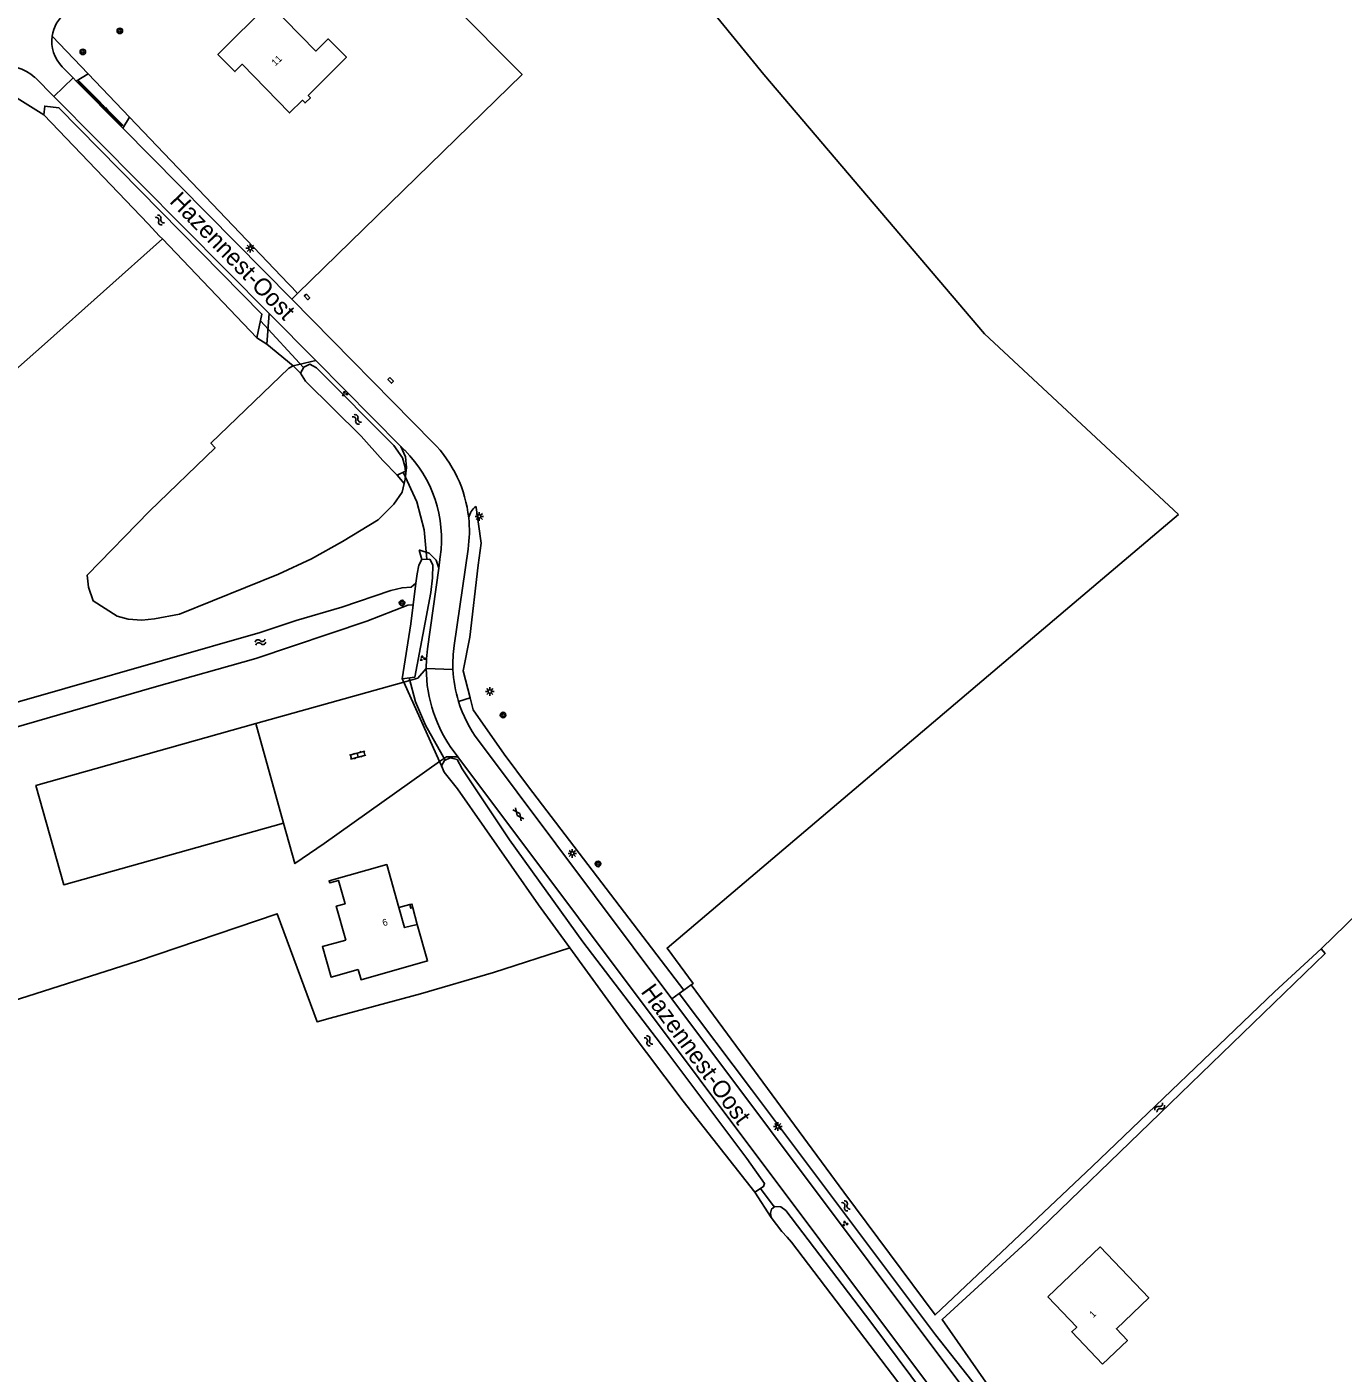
# Model space of a CAD drawing. Extents: x 136000 to 138005, y 398500 to 400500.
# Drawn here: x 136222.6 to 136413.9, y 399636.3 to 399831.9 of the extents above; entities that cross this region are included whole.
import ezdxf

# ---------------------------------------------------------------- set-up
doc = ezdxf.new("R2010")
doc.units = 0
for name, color, linetype in [('gg-afsc-draadraster', 7, 'Continuous'), ('gg-anno-huisnummerreeks BGT', 7, 'Continuous'), ('gg-anno-openbare ruimte label', 7, 'Continuous'), ('gg-bbg-bijgebouw', 7, 'Continuous'), ('gg-bbg-gedigitaliseerde bebouwing', 7, 'Continuous'), ('gg-bbg-hoofdgebouw', 7, 'Continuous'), ('gg-bbg-onder overbouw', 7, 'Continuous'), ('gg-bbg-pand overbouw', 7, 'Continuous'), ('gg-bbg-pilaar onder overbouw', 7, 'Continuous'), ('gg-bbg-pilaar pand', 7, 'Continuous'), ('gg-knt-bronhoudergrens', 7, 'Continuous'), ('gg-knt-verharding', 7, 'Continuous'), ('gg-kntw-bovenkant insteek waterloop', 7, 'Continuous'), ('gg-kwrk-duiker nz buis', 7, 'Continuous'), ('gt-grn-afwateringsgoot', 7, 'Continuous'), ('gt-grn-groengrens', 7, 'Continuous'), ('gt-grn-vlakafsluiter', 7, 'Continuous'), ('gt-grn-weggrens', 7, 'Continuous'), ('gt-symb-afwateringsgoot', 7, 'Continuous'), ('gt-symb-boom', 7, 'Continuous'), ('gt-symb-gesloten verharding', 7, 'Continuous'), ('gt-symb-groenvak', 7, 'Continuous'), ('gt-symb-klinker verharding', 7, 'Continuous'), ('gt-symb-kolk center center', 7, 'Continuous'), ('gt-symb-lichtmast', 7, 'Continuous'), ('gt-symb-watersymbool', 7, 'Continuous')]:
    doc.layers.add(name, color=color, linetype=linetype)

# ---------------------------------------------------------------- blocks, each defined once
blk = doc.blocks.new('gt0-GRVAK')
at = {"layer": 'gt-symb-groenvak'}
for p, q in [((-0.11, 0.19), (-0.23, 0.24)), ((-0.18, 0.15), (0.09, 0.15)), ((-0.09, 0.21), (-0.16, 0.32)), ((-0.05, 0.21), (-0.05, 0.39)), ((0, 0.21), (0.06, 0.32)), ((0.01, 0.19), (0.13, 0.24)), ((0.26, -0.05), (0.2, 0.06)), ((0.3, -0.05), (0.3, 0.13)), ((0.35, -0.05), (0.41, 0.06)), ((-0.24, -0.23), (-0.36, -0.18)), ((-0.32, -0.26), (-0.05, -0.26)), ((-0.23, -0.21), (-0.29, -0.1)), ((-0.18, -0.2), (-0.18, -0.02)), ((-0.14, -0.21), (-0.07, -0.1)), ((-0.12, -0.23), (0, -0.18)), ((0.24, -0.07), (0.12, -0.02)), ((0.17, -0.11), (0.44, -0.11)), ((0.37, -0.07), (0.49, -0.02))]:
    blk.add_line(p, q, dxfattribs=at)
blk = doc.blocks.new('gt0-WA')
at = {"layer": 'gt-symb-watersymbool'}
for centre, start, end in [((-0.32, 0.02), 28.0725, 151.9275), ((0.43, 0.42), 208.0725, 331.9275), ((-0.32, -0.43), 28.0725, 151.9275), ((0.43, -0.03), 208.0725, 331.9275)]:
    blk.add_arc(centre, 0.425, start, end, dxfattribs=at)
blk = doc.blocks.new('gt0-LMAST')
at = {"layer": 'gt-symb-lichtmast'}
for p, q in [((-0.18, 0.17), (-0.45, 0.44)), ((-0.01, 0.25), (-0.01, 0.62)), ((0.17, 0.17), (0.44, 0.44)), ((-0.26, 0), (-0.63, 0)), ((-0.18, -0.18), (-0.45, -0.45)), ((-0.01, -0.25), (-0.01, -0.63)), ((0.44, -0.45), (0.17, -0.18)), ((0.24, 0), (0.62, 0))]:
    blk.add_line(p, q, dxfattribs=at)
blk.add_circle((-0.01, 0), 0.25, dxfattribs=at)
blk = doc.blocks.new('gt0-BOOM')
at = {"layer": 'gt-symb-boom'}
for radius in [0.4, 0.2]:
    blk.add_circle((0, 0), radius, dxfattribs=at)
blk = doc.blocks.new('gt0-GESVH1')
at = {"layer": 'gt-symb-gesloten verharding'}
for p, q in [((-0.99, -0.26), (0.01, 0.24)), ((0.01, -0.26), (-0.99, 0.24)), ((0.01, 0.24), (1.01, -0.26)), ((1.01, 0.24), (0.01, -0.26))]:
    blk.add_line(p, q, dxfattribs=at)
blk = doc.blocks.new('gt0-KOLKCC')
at = {"layer": 'gt-symb-kolk center center'}
blk.add_lwpolyline([(-0.38, 0.2), (0.37, 0.2), (0.37, -0.2), (-0.38, -0.2)], close=True, dxfattribs=at)
blk = doc.blocks.new('gt0-AFWGT_1')
at = {"layer": 'gt-symb-afwateringsgoot'}
for p, q in [((-1.08, 0), (-0.73, 0)), ((-0.23, 0), (0.22, 0)), ((0.72, 0), (1.07, 0))]:
    blk.add_line(p, q, dxfattribs=at)
for points in [[(-0.73, 0.08), (-0.23, 0.08), (-0.23, -0.08), (-0.73, -0.08)], [(0.22, 0.08), (0.72, 0.08), (0.72, -0.08), (0.22, -0.08)]]:
    blk.add_lwpolyline(points, close=True, dxfattribs=at)
blk = doc.blocks.new('gt0-KL1')
at = {"layer": 'gt-symb-klinker verharding'}
for p, q in [((-1.15, 0.3), (1.15, 0.3)), ((-1, -0.3), (-1, 0.3)), ((-0.5, 0.3), (-0.5, 0.45)), ((0, -0.3), (0, 0.3)), ((0.5, 0.3), (0.5, 0.45)), ((1, -0.3), (1, 0.3)), ((-1.15, -0.3), (1.15, -0.3)), ((-0.5, -0.45), (-0.5, -0.3)), ((0.5, -0.45), (0.5, -0.3))]:
    blk.add_line(p, q, dxfattribs=at)

msp = doc.modelspace()

# ---------------------------------------------------------------- linework, layer by layer
at = {"layer": 'gg-afsc-draadraster'}
msp.add_lwpolyline([(136231.42, 399752.24), (136231.58, 399750.47), (136232.28, 399748.48), (136235.76, 399746.29), (136237.35, 399745.82), (136239.35, 399745.7), (136241.18, 399745.86), (136244.84, 399746.56), (136259.22, 399752.35), (136264.01, 399754.62), (136268.52, 399757.1), (136273.69, 399760.29), (136275.96, 399762.53), (136277.18, 399764.31)], dxfattribs=at)
at = {"layer": 'gg-bbg-bijgebouw'}
msp.add_line((136259.95, 399716.2), (136255.91, 399730.65), dxfattribs=at)
msp.add_lwpolyline([(136255.91, 399730.65), (136223.95, 399721.68), (136227.99, 399707.23), (136259.95, 399716.2)], dxfattribs=at)
at = {"layer": 'gg-bbg-gedigitaliseerde bebouwing'}
for points in [[(136270.77, 399694.92), (136266.86, 399693.81), (136265.6, 399698.24), (136269, 399699.2)], [(136371.05, 399647.36), (136378.66, 399654.59), (136385.7, 399647.18), (136380.99, 399642.7), (136382.61, 399641), (136378.98, 399637.55)]]:
    msp.add_lwpolyline(points, dxfattribs=at)
at = {"layer": 'gg-bbg-hoofdgebouw'}
for points in [[(136257.83, 399835.33), (136250.4, 399827.89), (136252.88, 399825.42), (136253.94, 399826.47), (136260.81, 399819.4), (136262.71, 399821.25), (136263.08, 399820.87), (136263.84, 399821.62), (136263.53, 399821.95), (136269.09, 399827.51), (136266.43, 399830.16), (136264.65, 399828.4), (136257.83, 399835.33)], [(136269, 399699.2), (136267.61, 399704.11), (136268.88, 399704.47), (136267.92, 399707.86), (136266.65, 399707.5), (136266.57, 399707.79), (136274.94, 399710.16), (136276.7, 399703.91)], [(136279.36, 399701.48), (136280.87, 399696.16), (136271.2, 399693.42), (136270.77, 399694.92)], [(136378.98, 399637.55), (136374.51, 399642.26), (136375.23, 399642.95), (136371.05, 399647.36)]]:
    msp.add_lwpolyline(points, dxfattribs=at)
at = {"layer": 'gg-bbg-onder overbouw'}
msp.add_lwpolyline([(136276.7, 399703.91), (136277.51, 399701), (136279.36, 399701.48)], dxfattribs=at)
at = {"layer": 'gg-bbg-pand overbouw'}
for p, q in [((136276.7, 399703.91), (136278.29, 399704.35)), ((136278.73, 399703.9), (136279.36, 399701.48))]:
    msp.add_line(p, q, dxfattribs=at)
at = {"layer": 'gg-bbg-pilaar onder overbouw'}
msp.add_lwpolyline([(136278.29, 399704.35), (136278.43, 399703.82), (136278.73, 399703.9)], dxfattribs=at)
at = {"layer": 'gg-bbg-pilaar pand'}
msp.add_lwpolyline([(136278.73, 399703.9), (136278.59, 399704.43), (136278.29, 399704.35)], dxfattribs=at)
at = {"layer": 'gg-knt-bronhoudergrens'}
msp.add_line((136225.09, 399819.11), (136220.44, 399822.06), dxfattribs=at)
for points in [[(136288.99, 399874.95), (136329.76, 399824.98), (136361.82, 399787.31), (136390, 399761.03)], [(136203.85, 399728.72), (136201.81, 399736.01), (136201.18, 399740.72), (136201.06, 399744.6), (136201.31, 399748.49), (136201.59, 399751.86), (136202.27, 399755.23), (136203.38, 399759.92), (136204.88, 399763.63), (136207.89, 399768.68), (136211.68, 399773.86), (136225.2, 399785.79), (136242.34, 399801.09)], [(136390, 399761.03), (136373.61, 399747.13), (136315.68, 399698.03), (136319.46, 399692.88), (136319.21, 399692.7)], [(136266.72, 399687.84), (136264.81, 399687.32), (136259.02, 399703.02), (136238.72, 399696.12), (136218.16, 399689.59), (136210.84, 399688.2), (136206.52, 399698.46), (136202.19, 399710.5), (136197.36, 399723.65)], [(136452.39, 399649.79), (136447.12, 399660.93), (136432.34, 399681.12), (136416.19, 399703.2), (136410.78, 399697.94)]]:
    msp.add_lwpolyline(points, dxfattribs=at)
at = {"layer": 'gg-knt-verharding'}
for p, q in [((136227.76, 399826.11), (136229.35, 399824.51)), ((136226.57, 399821.78), (136223.82, 399824.55)), ((136226.57, 399821.78), (136229.35, 399824.51)), ((136229.35, 399824.51), (136229.81, 399824.04)), ((136229.35, 399824.51), (136229.35, 399824.51)), ((136229.81, 399824.04), (136231.52, 399825.11)), ((136229.81, 399824.04), (136236.58, 399817.18)), ((136231.52, 399825.11), (136237.56, 399818.79)), ((136226.61, 399821.74), (136226.57, 399821.78)), ((136257.83, 399790.27), (136226.61, 399821.74)), ((136236.58, 399817.18), (136237.56, 399818.79)), ((136236.58, 399817.18), (136261.14, 399792.32)), ((136261.14, 399792.32), (136261.99, 399793.16)), ((136261.14, 399792.32), (136281.66, 399771.53)), ((136257.49, 399785.81), (136257.83, 399790.27)), ((136264.64, 399783.41), (136257.83, 399790.27)), ((136264.64, 399783.41), (136261.32, 399782.67)), ((136277.01, 399770.94), (136264.64, 399783.41)), ((136277.58, 399770.37), (136277.01, 399770.94)), ((136286.76, 399756.02), (136284.74, 399742.03)), ((136282.49, 399753.24), (136282.73, 399754.92)), ((136255.91, 399730.65), (136277.41, 399736.68)), ((136288.26, 399728.2), (136316.4, 399690.65)), ((136284.74, 399726.53), (136285.27, 399725.82)), ((136285.27, 399725.82), (136355.42, 399632.21)), ((136316.4, 399690.65), (136359.41, 399633.25))]:
    msp.add_line(p, q, dxfattribs=at)
for points in [[(136261.32, 399782.67), (136260.73, 399782.32), (136249.39, 399771.4), (136249.98, 399770.72), (136240.48, 399761.53)], [(136277.72, 399767.03), (136277.82, 399767.89), (136277.67, 399769.41), (136277.01, 399770.94)], [(136277.47, 399765.56), (136277.62, 399766.18), (136277.72, 399767.03)], [(136282.49, 399753.24), (136280.87, 399741.5), (136280.72, 399740.08), (136280.68, 399738.65)], [(136277.41, 399736.68), (136279.45, 399737.25), (136280.68, 399738.65)], [(136282.63, 399725.14), (136265.85, 399713.25), (136261.6, 399710.3), (136259.95, 399716.2)], [(136285.27, 399725.82), (136283.61, 399725.83), (136282.63, 399725.14)]]:
    msp.add_lwpolyline(points, dxfattribs=at)
for centre, radius, start, end in [((136231.5, 399829.8), 5.25, 128.0633, 171.6269), ((136231.5, 399829.8), 5.25, 171.6383, 224.6442), ((136219.82, 399820.37), 5.78, 46.303, 106.4255), ((136268.6, 399758.64), 18.35, 6.0053, 44.6161), ((136264.51, 399757.43), 18.39, 352.1343, 44.7245), ((136289.65, 399759.98), 2.86, 128.1728, 168.1946), ((136268.47, 399758.65), 18.48, 351.8309, 5.9482), ((136303.12, 399739.37), 18.57, 171.771, 182.607), ((136301, 399738.72), 20.32, 180.1954, 216.8531), ((136303.14, 399739.36), 18.59, 182.5695, 197.2139), ((136303.16, 399739.37), 18.62, 197.2119, 216.8466)]:
    msp.add_arc(centre, radius, start, end, dxfattribs=at)
at = {"layer": 'gg-kntw-bovenkant insteek waterloop'}
for p, q in [((136240.25, 399803.27), (136225.09, 399819.11)), ((136241.93, 399801.52), (136240.25, 399803.27)), ((136242.34, 399801.09), (136241.93, 399801.52)), ((136256.07, 399786.74), (136242.34, 399801.09)), ((136319.21, 399692.7), (136318.12, 399691.91)), ((136318.12, 399691.91), (136317.44, 399691.42))]:
    msp.add_line(p, q, dxfattribs=at)
for points in [[(136256.07, 399786.74), (136256.8, 399790.17), (136227.29, 399820.17), (136225.23, 399820.4), (136225.09, 399819.11)], [(136276.46, 399766.75), (136277.67, 399767.35), (136277.57, 399768.09), (136277.23, 399769.27), (136275.96, 399771.08), (136264.75, 399782.37), (136263.77, 399782.91), (136262.88, 399782.47), (136262.39, 399781.59)], [(136262.39, 399781.59), (136263.13, 399780.41), (136271.21, 399772.41), (136274.39, 399768.88), (136276.46, 399766.75)], [(136277.2, 399737.16), (136279.03, 399737.42), (136281.33, 399749.7), (136281.58, 399751.86), (136281.63, 399753.72), (136281.19, 399754.55), (136280.06, 399754.51)], [(136280.06, 399754.51), (136279.62, 399753.67), (136279.37, 399752.4), (136279.17, 399751.08)], [(136279.17, 399751.08), (136278.49, 399750.49), (136277.16, 399750.39), (136275.54, 399750), (136268.43, 399747.56), (136261.76, 399745.66), (136256.52, 399743.9), (136213.9, 399731.69), (136204.35, 399728.87), (136203.85, 399728.72)], [(136198.29, 399723.89), (136208.48, 399726.52), (136241.12, 399735.97), (136255.92, 399740.12), (136272.06, 399745.55), (136277.99, 399747.89), (136278.78, 399747.94)], [(136278.78, 399747.94), (136278.43, 399745.15), (136277.2, 399737.16)], [(136328.45, 399662.57), (136329.71, 399663.37), (136329.86, 399663.81), (136327.27, 399667.44), (136315.52, 399683.14), (136303.43, 399698.94), (136292.76, 399713.76), (136285.91, 399724.06), (136285.17, 399725.43), (136284.14, 399725.68), (136283.36, 399725.29), (136282.92, 399724.5)], [(136282.92, 399724.5), (136283.31, 399723.62), (136285.22, 399721.17), (136297.01, 399704.34), (136301.57, 399698.05)], [(136301.57, 399698.05), (136310.03, 399686.38), (136318.01, 399675.79), (136328.45, 399662.57)], [(136410.78, 399697.94), (136403.96, 399691.67), (136377.46, 399666.31), (136354.64, 399644.72), (136341.38, 399662.57), (136319.21, 399692.7)], [(136387.32, 399674), (136411.33, 399697.22), (136410.78, 399697.94)], [(136317.44, 399691.42), (136327.96, 399677.49), (136354.69, 399641.82), (136360.71, 399634.22)], [(136361.51, 399634.66), (136362.03, 399634.95), (136355.67, 399644.03), (136368.48, 399655.78), (136387.32, 399674)], [(136326.75, 399557.15), (136328.48, 399556.68), (136339.43, 399585.91), (136346.36, 399604.82), (136352.26, 399621.24), (136353.3, 399623.73), (136355.06, 399627.36), (136355.16, 399629.17), (136354.53, 399630.69), (136353.11, 399633.2), (136345.28, 399643.65), (136332.94, 399659.89), (136332.21, 399660.43), (136331.33, 399660.48), (136330.88, 399660.09), (136330.74, 399659.5), (136330.83, 399658.86)], [(136330.83, 399658.86), (136332.35, 399656.85), (136333.14, 399656.01), (136333.77, 399655.28), (136351.69, 399631.73), (136352.42, 399630.65), (136352.96, 399629.13), (136352.96, 399627.95), (136352.17, 399625.6), (136345.14, 399606.93), (136336.24, 399582.97), (136326.75, 399557.15)]]:
    msp.add_lwpolyline(points, dxfattribs=at)
at = {"layer": 'gg-kwrk-duiker nz buis'}
for p, q in [((136262.85, 399782.41), (136256.59, 399789.17)), ((136331.26, 399660.42), (136329.28, 399663.1))]:
    msp.add_line(p, q, dxfattribs=at)
for points in [[(136280.78, 399754.54), (136280.36, 399758.82), (136279.33, 399762.89), (136277.34, 399767.19)], [(136283.45, 399725.33), (136280.57, 399730.44), (136279.1, 399733.82), (136278.2, 399737.3)]]:
    msp.add_lwpolyline(points, dxfattribs=at)
at = {"layer": 'gt-grn-afwateringsgoot'}
msp.add_lwpolyline([(136236.48, 399817.53), (136236.57, 399817.64), (136230.22, 399824.02), (136230.1, 399823.92), (136236.48, 399817.53)], dxfattribs=at)
at = {"layer": 'gt-grn-groengrens'}
for p, q in [((136231.52, 399825.11), (136226.3, 399830.57)), ((136257.49, 399785.81), (136256.07, 399786.74)), ((136262.39, 399781.59), (136261.32, 399782.67)), ((136276.46, 399766.75), (136277.47, 399765.56)), ((136277.18, 399764.31), (136277.47, 399765.56)), ((136280.06, 399754.51), (136279.65, 399755.88)), ((136277.41, 399736.68), (136277.2, 399737.16)), ((136285.38, 399733.86), (136287.08, 399734.39)), ((136282.92, 399724.5), (136282.63, 399725.14)), ((136317.44, 399691.42), (136316.4, 399690.65)), ((136328.45, 399662.57), (136330.83, 399658.86))]:
    msp.add_line(p, q, dxfattribs=at)
for points in [[(136259.55, 399857.86), (136262.62, 399854.65), (136263.91, 399855.88), (136294.62, 399825), (136261.99, 399793.16)], [(136261.99, 399793.16), (136261.21, 399794.03), (136260.62, 399794.64), (136237.56, 399818.79)], [(136287.08, 399734.39), (136286.07, 399738.34), (136287.04, 399743.2), (136288.25, 399753.7), (136288.66, 399756.86), (136287.95, 399762.08), (136287.88, 399762.23)], [(136281.09, 399755.44), (136279.77, 399755.88), (136279.65, 399755.88)], [(136282.49, 399753.24), (136282.12, 399754.41), (136281.09, 399755.44)], [(136318.12, 399691.91), (136295.54, 399721.45), (136292.03, 399726.19), (136287.52, 399732.68), (136287.08, 399734.39)], [(136301.57, 399698.05), (136290.48, 399694.5), (136279.83, 399691.39), (136266.72, 399687.84)]]:
    msp.add_lwpolyline(points, dxfattribs=at)
at = {"layer": 'gt-grn-vlakafsluiter'}
for p, q in [((136240.48, 399761.53), (136231.42, 399752.24)), ((136278.78, 399747.94), (136279.17, 399751.08))]:
    msp.add_line(p, q, dxfattribs=at)
at = {"layer": 'gt-grn-weggrens'}
for p, q in [((136261.32, 399782.67), (136257.49, 399785.81)), ((136280.68, 399738.65), (136284.57, 399738.53)), ((136282.63, 399725.14), (136277.41, 399736.68))]:
    msp.add_line(p, q, dxfattribs=at)

# ---------------------------------------------------------------- block references
at = {"layer": 'gt-symb-afwateringsgoot', "xscale": 1.0000263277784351, "yscale": 1.0000263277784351, "rotation": 134.93923023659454}
msp.add_blockref('gt0-AFWGT_1', (136233.84, 399820.28), dxfattribs=at)
at = {"layer": 'gt-symb-boom'}
for p in [(136236.15, 399831.33), (136230.77, 399828.28), (136277.16, 399748.19), (136291.85, 399731.9), (136305.65, 399710.26)]:
    msp.add_blockref('gt0-BOOM', p, dxfattribs=at)
at = {"layer": 'gt-symb-gesloten verharding', "rotation": -53.130102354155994}
msp.add_blockref('gt0-GESVH1', (136294.08, 399717.47), dxfattribs=at)
at = {"layer": 'gt-symb-groenvak'}
for p in [(136268.83, 399778.59), (136280.14, 399740.14), (136341.54, 399657.98)]:
    msp.add_blockref('gt0-GRVAK', p, dxfattribs=at)
at = {"layer": 'gt-symb-klinker verharding', "rotation": 15.66210634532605}
msp.add_blockref('gt0-KL1', (136270.71, 399726.07), dxfattribs=at)
at = {"layer": 'gt-symb-kolk center center'}
for p, rotation in [((136263.36, 399792.66), -48.68881429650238), ((136275.51, 399780.54), -47.843027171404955)]:
    msp.add_blockref('gt0-KOLKCC', p, dxfattribs=dict(at, rotation=rotation))
at = {"layer": 'gt-symb-lichtmast'}
for p in [(136255.11, 399799.73), (136288.4, 399760.77), (136289.93, 399735.32), (136301.92, 399711.79), (136331.78, 399672.09)]:
    msp.add_blockref('gt0-LMAST', p, dxfattribs=at)
at = {"layer": 'gt-symb-watersymbool'}
for p, rotation in [((136241.92, 399803.88), -46.458417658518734), ((136270.56, 399774.9), -44.71656029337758), ((136256.54, 399742.49), 15.969016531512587), ((136312.95, 399684.59), -53.049872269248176), ((136387.25, 399674.81), 43.7035699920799), ((136341.66, 399660.61), -53.416578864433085)]:
    msp.add_blockref('gt0-WA', p, dxfattribs=dict(at, rotation=rotation))

# ---------------------------------------------------------------- texts
at = {"layer": 'gg-anno-huisnummerreeks BGT'}
for s, rotation, p in [('11', 44.2, (136258.75, 399826.15)), ('6', 15.7, (136274.46, 399701.19)), ('1', 43.5, (136377.62, 399644.23))]:
    msp.add_text(s, height=1, rotation=rotation, dxfattribs=at).set_placement(p)
at = {"layer": 'gg-anno-openbare ruimte label'}
for rotation, p in [(314.1, (136243.26, 399806.45)), (306.1, (136311.79, 399691.67))]:
    msp.add_text('Hazennest-Oost', height=2.5, rotation=rotation, dxfattribs=at).set_placement(p)

doc.saveas('drawing.dxf')
